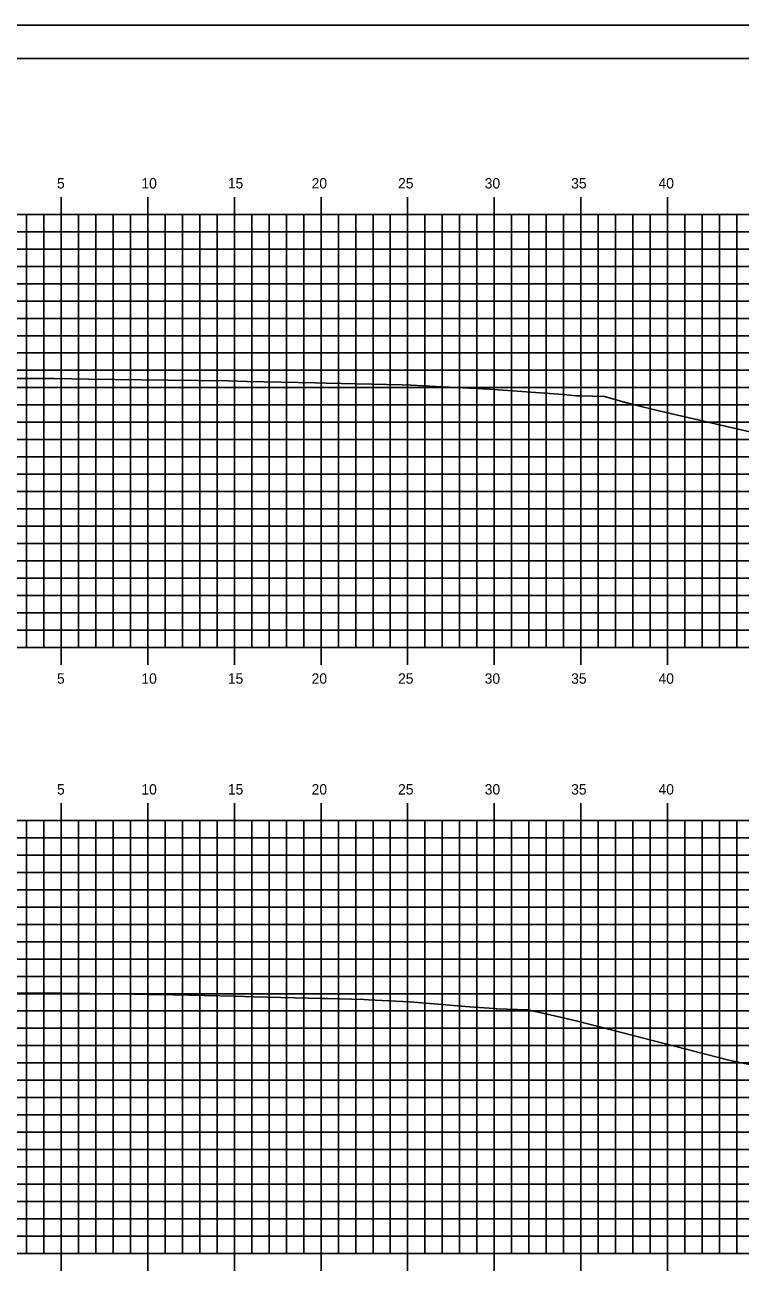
# Model space of a CAD drawing. Extents: x 1168600 to 1177589, y 610178 to 611246.
# Drawn here: x 1171862 to 1171903.3, y 610938.3 to 611010.5 of the extents above; entities that cross this region are included whole.
import ezdxf

# ---------------------------------------------------------------- set-up
doc = ezdxf.new("R2010")
doc.units = 0
for name, color, linetype in [('_Construction', 7, 'Continuous'), ('_Station Equation', 7, 'Continuous'), ('H_V ANNOTATION', 7, 'Continuous'), ('MAJOR', 7, 'Continuous'), ('MINOR', 7, 'Continuous')]:
    doc.layers.add(name, color=color, linetype=linetype)

msp = doc.modelspace()

# ---------------------------------------------------------------- linework, layer by layer
at = {"layer": '_Construction'}
msp.add_line((1171944.045, 611008.596), (1171784.045, 611008.596), dxfattribs=at)
msp.add_lwpolyline([(1171775.952, 610900.537), (1171945.952, 610900.537), (1171945.952, 611010.537), (1171775.952, 611010.537)], close=True, dxfattribs=at)
at = {"layer": '_Station Equation'}
for points in [[(1171861.198, 610990.122), (1171863.635, 610990.117), (1171865.634, 610990.091), (1171868.66, 610990.053), (1171870.204, 610990.031), (1171873.685, 610989.981), (1171874.774, 610989.958), (1171878.71, 610989.873), (1171879.342, 610989.858), (1171883.734, 610989.752), (1171884.235, 610989.742), (1171884.251, 610989.742), (1171885.671, 610989.67), (1171888.759, 610989.513), (1171893.05, 610989.189), (1171893.784, 610989.131), (1171894.032, 610989.124), (1171895.416, 610989.077), (1171896.361, 610988.817), (1171896.417, 610988.801), (1171897.151, 610988.601), (1171898.468, 610988.281), (1171907.628, 610986.166)], [(1171861.199, 610990.122), (1171863.635, 610990.117), (1171865.634, 610990.092), (1171868.66, 610990.053), (1171870.204, 610990.031), (1171873.685, 610989.981), (1171874.773, 610989.958), (1171878.71, 610989.873), (1171879.342, 610989.858), (1171883.734, 610989.752), (1171884.235, 610989.742), (1171884.251, 610989.742), (1171885.662, 610989.67), (1171888.759, 610989.513), (1171893.049, 610989.189), (1171893.784, 610989.131), (1171894.032, 610989.124), (1171895.416, 610989.077), (1171896.361, 610988.817), (1171896.417, 610988.801), (1171897.152, 610988.601), (1171898.468, 610988.281), (1171907.628, 610986.166)], [(1171859.649, 610954.616), (1171864.065, 610954.632), (1171867.386, 610954.579), (1171869.082, 610954.552), (1171870.517, 610954.522), (1171874.099, 610954.444), (1171875.146, 610954.418), (1171879.117, 610954.319), (1171879.417, 610954.311), (1171881.509, 610954.253), (1171881.785, 610954.239), (1171884.134, 610954.119), (1171884.403, 610954.098), (1171887.608, 610953.844), (1171889.033, 610953.731), (1171889.152, 610953.722), (1171889.192, 610953.72), (1171891.007, 610953.655), (1171891.407, 610953.565), (1171892.446, 610953.336), (1171892.524, 610953.323), (1171893.85, 610952.999), (1171902.591, 610950.76), (1171904.864, 610950.277)], [(1171859.65, 610954.616), (1171864.065, 610954.632), (1171867.385, 610954.579), (1171869.082, 610954.552), (1171870.517, 610954.522), (1171874.099, 610954.444), (1171875.146, 610954.418), (1171879.117, 610954.319), (1171879.417, 610954.311), (1171881.509, 610954.253), (1171881.785, 610954.239), (1171884.134, 610954.119), (1171884.404, 610954.098), (1171887.618, 610953.843), (1171889.034, 610953.731), (1171889.152, 610953.722), (1171889.192, 610953.72), (1171891.007, 610953.655), (1171891.407, 610953.565), (1171892.445, 610953.336), (1171892.523, 610953.323), (1171893.85, 610952.999), (1171902.591, 610950.76), (1171904.864, 610950.277)]]:
    msp.add_lwpolyline(points, dxfattribs=at)
at = {"layer": 'MAJOR'}
for p, q in [((1171864.045, 611000.598), (1171864.045, 610999.596)), ((1171869.045, 611000.598), (1171869.045, 610999.596)), ((1171874.045, 611000.598), (1171874.045, 610999.596)), ((1171879.045, 611000.598), (1171879.045, 610999.596)), ((1171884.045, 611000.598), (1171884.045, 610999.596)), ((1171889.045, 611000.598), (1171889.045, 610999.596)), ((1171894.045, 611000.598), (1171894.045, 610999.596)), ((1171899.045, 611000.598), (1171899.045, 610999.596)), ((1171789.045, 610999.596), (1171929.045, 610999.596)), ((1171789.045, 610999.596), (1171929.045, 610999.596)), ((1171864.045, 610974.596), (1171864.045, 610999.596)), ((1171869.045, 610974.596), (1171869.045, 610999.596)), ((1171874.045, 610974.596), (1171874.045, 610999.596)), ((1171879.045, 610974.596), (1171879.045, 610999.596)), ((1171884.045, 610974.596), (1171884.045, 610999.596)), ((1171889.045, 610974.596), (1171889.045, 610999.596)), ((1171894.045, 610974.596), (1171894.045, 610999.596)), ((1171899.045, 610974.596), (1171899.045, 610999.596)), ((1171789.045, 610994.596), (1171929.045, 610994.596)), ((1171789.045, 610989.596), (1171929.045, 610989.596)), ((1171789.045, 610984.596), (1171929.045, 610984.596)), ((1171789.045, 610979.596), (1171929.045, 610979.596)), ((1171789.045, 610974.596), (1171929.045, 610974.596)), ((1171789.045, 610974.596), (1171929.045, 610974.596)), ((1171864.045, 610973.594), (1171864.045, 610974.596)), ((1171869.045, 610973.594), (1171869.045, 610974.596)), ((1171874.045, 610973.594), (1171874.045, 610974.596)), ((1171879.045, 610973.594), (1171879.045, 610974.596)), ((1171884.045, 610973.594), (1171884.045, 610974.596)), ((1171889.045, 610973.594), (1171889.045, 610974.596)), ((1171894.045, 610973.594), (1171894.045, 610974.596)), ((1171899.045, 610973.594), (1171899.045, 610974.596)), ((1171864.045, 610965.598), (1171864.045, 610964.596)), ((1171869.045, 610965.598), (1171869.045, 610964.596)), ((1171874.045, 610965.598), (1171874.045, 610964.596)), ((1171879.045, 610965.598), (1171879.045, 610964.596)), ((1171884.045, 610965.598), (1171884.045, 610964.596)), ((1171889.045, 610965.598), (1171889.045, 610964.596)), ((1171894.045, 610965.598), (1171894.045, 610964.596)), ((1171899.045, 610965.598), (1171899.045, 610964.596)), ((1171789.045, 610964.596), (1171929.045, 610964.596)), ((1171789.045, 610964.596), (1171929.045, 610964.596)), ((1171864.045, 610939.596), (1171864.045, 610964.596)), ((1171869.045, 610939.596), (1171869.045, 610964.596)), ((1171874.045, 610939.596), (1171874.045, 610964.596)), ((1171879.045, 610939.596), (1171879.045, 610964.596)), ((1171884.045, 610939.596), (1171884.045, 610964.596)), ((1171889.045, 610939.596), (1171889.045, 610964.596)), ((1171894.045, 610939.596), (1171894.045, 610964.596)), ((1171899.045, 610939.596), (1171899.045, 610964.596)), ((1171789.045, 610959.596), (1171929.045, 610959.596)), ((1171789.045, 610954.596), (1171929.045, 610954.596)), ((1171789.045, 610949.596), (1171929.045, 610949.596)), ((1171789.045, 610944.596), (1171929.045, 610944.596)), ((1171789.045, 610939.596), (1171929.045, 610939.596)), ((1171789.045, 610939.596), (1171929.045, 610939.596)), ((1171864.045, 610938.594), (1171864.045, 610939.596)), ((1171869.045, 610938.594), (1171869.045, 610939.596)), ((1171874.045, 610938.594), (1171874.045, 610939.596)), ((1171879.045, 610938.594), (1171879.045, 610939.596)), ((1171884.045, 610938.594), (1171884.045, 610939.596)), ((1171889.045, 610938.594), (1171889.045, 610939.596)), ((1171894.045, 610938.594), (1171894.045, 610939.596)), ((1171899.045, 610938.594), (1171899.045, 610939.596))]:
    msp.add_line(p, q, dxfattribs=at)
at = {"layer": 'MINOR'}
for p, q in [((1171862.045, 610974.596), (1171862.045, 610999.596)), ((1171863.045, 610974.596), (1171863.045, 610999.596)), ((1171865.045, 610974.596), (1171865.045, 610999.596)), ((1171866.045, 610974.596), (1171866.045, 610999.596)), ((1171867.045, 610974.596), (1171867.045, 610999.596)), ((1171868.045, 610974.596), (1171868.045, 610999.596)), ((1171870.045, 610974.596), (1171870.045, 610999.596)), ((1171871.045, 610974.596), (1171871.045, 610999.596)), ((1171872.045, 610974.596), (1171872.045, 610999.596)), ((1171873.045, 610974.596), (1171873.045, 610999.596)), ((1171875.045, 610974.596), (1171875.045, 610999.596)), ((1171876.045, 610974.596), (1171876.045, 610999.596)), ((1171877.045, 610974.596), (1171877.045, 610999.596)), ((1171878.045, 610974.596), (1171878.045, 610999.596)), ((1171880.045, 610974.596), (1171880.045, 610999.596)), ((1171881.045, 610974.596), (1171881.045, 610999.596)), ((1171882.045, 610974.596), (1171882.045, 610999.596)), ((1171883.045, 610974.596), (1171883.045, 610999.596)), ((1171885.045, 610974.596), (1171885.045, 610999.596)), ((1171886.045, 610974.596), (1171886.045, 610999.596)), ((1171887.045, 610974.596), (1171887.045, 610999.596)), ((1171888.045, 610974.596), (1171888.045, 610999.596)), ((1171890.045, 610974.596), (1171890.045, 610999.596)), ((1171891.045, 610974.596), (1171891.045, 610999.596)), ((1171892.045, 610974.596), (1171892.045, 610999.596)), ((1171893.045, 610974.596), (1171893.045, 610999.596)), ((1171895.045, 610974.596), (1171895.045, 610999.596)), ((1171896.045, 610974.596), (1171896.045, 610999.596)), ((1171897.045, 610974.596), (1171897.045, 610999.596)), ((1171898.045, 610974.596), (1171898.045, 610999.596)), ((1171900.045, 610974.596), (1171900.045, 610999.596)), ((1171901.045, 610974.596), (1171901.045, 610999.596)), ((1171902.045, 610974.596), (1171902.045, 610999.596)), ((1171903.045, 610974.596), (1171903.045, 610999.596)), ((1171789.045, 610998.596), (1171929.045, 610998.596)), ((1171789.045, 610997.596), (1171929.045, 610997.596)), ((1171789.045, 610996.596), (1171929.045, 610996.596)), ((1171789.045, 610995.596), (1171929.045, 610995.596)), ((1171789.045, 610993.596), (1171929.045, 610993.596)), ((1171789.045, 610992.596), (1171929.045, 610992.596)), ((1171789.045, 610991.596), (1171929.045, 610991.596)), ((1171789.045, 610990.596), (1171929.045, 610990.596)), ((1171789.045, 610988.596), (1171929.045, 610988.596)), ((1171789.045, 610987.596), (1171929.045, 610987.596)), ((1171789.045, 610986.596), (1171929.045, 610986.596)), ((1171789.045, 610985.596), (1171929.045, 610985.596)), ((1171789.045, 610983.596), (1171929.045, 610983.596)), ((1171789.045, 610982.596), (1171929.045, 610982.596)), ((1171789.045, 610981.596), (1171929.045, 610981.596)), ((1171789.045, 610980.596), (1171929.045, 610980.596)), ((1171789.045, 610978.596), (1171929.045, 610978.596)), ((1171789.045, 610977.596), (1171929.045, 610977.596)), ((1171789.045, 610976.596), (1171929.045, 610976.596)), ((1171789.045, 610975.596), (1171929.045, 610975.596)), ((1171862.045, 610939.596), (1171862.045, 610964.596)), ((1171863.045, 610939.596), (1171863.045, 610964.596)), ((1171865.045, 610939.596), (1171865.045, 610964.596)), ((1171866.045, 610939.596), (1171866.045, 610964.596)), ((1171867.045, 610939.596), (1171867.045, 610964.596)), ((1171868.045, 610939.596), (1171868.045, 610964.596)), ((1171870.045, 610939.596), (1171870.045, 610964.596)), ((1171871.045, 610939.596), (1171871.045, 610964.596)), ((1171872.045, 610939.596), (1171872.045, 610964.596)), ((1171873.045, 610939.596), (1171873.045, 610964.596)), ((1171875.045, 610939.596), (1171875.045, 610964.596)), ((1171876.045, 610939.596), (1171876.045, 610964.596)), ((1171877.045, 610939.596), (1171877.045, 610964.596)), ((1171878.045, 610939.596), (1171878.045, 610964.596)), ((1171880.045, 610939.596), (1171880.045, 610964.596)), ((1171881.045, 610939.596), (1171881.045, 610964.596)), ((1171882.045, 610939.596), (1171882.045, 610964.596)), ((1171883.045, 610939.596), (1171883.045, 610964.596)), ((1171885.045, 610939.596), (1171885.045, 610964.596)), ((1171886.045, 610939.596), (1171886.045, 610964.596)), ((1171887.045, 610939.596), (1171887.045, 610964.596)), ((1171888.045, 610939.596), (1171888.045, 610964.596)), ((1171890.045, 610939.596), (1171890.045, 610964.596)), ((1171891.045, 610939.596), (1171891.045, 610964.596)), ((1171892.045, 610939.596), (1171892.045, 610964.596)), ((1171893.045, 610939.596), (1171893.045, 610964.596)), ((1171895.045, 610939.596), (1171895.045, 610964.596)), ((1171896.045, 610939.596), (1171896.045, 610964.596)), ((1171897.045, 610939.596), (1171897.045, 610964.596)), ((1171898.045, 610939.596), (1171898.045, 610964.596)), ((1171900.045, 610939.596), (1171900.045, 610964.596)), ((1171901.045, 610939.596), (1171901.045, 610964.596)), ((1171902.045, 610939.596), (1171902.045, 610964.596)), ((1171903.045, 610939.596), (1171903.045, 610964.596)), ((1171789.045, 610963.596), (1171929.045, 610963.596)), ((1171789.045, 610962.596), (1171929.045, 610962.596)), ((1171789.045, 610961.596), (1171929.045, 610961.596)), ((1171789.045, 610960.596), (1171929.045, 610960.596)), ((1171789.045, 610958.596), (1171929.045, 610958.596)), ((1171789.045, 610957.596), (1171929.045, 610957.596)), ((1171789.045, 610956.596), (1171929.045, 610956.596)), ((1171789.045, 610955.596), (1171929.045, 610955.596)), ((1171789.045, 610953.596), (1171929.045, 610953.596)), ((1171789.045, 610952.596), (1171929.045, 610952.596)), ((1171789.045, 610951.596), (1171929.045, 610951.596)), ((1171789.045, 610950.596), (1171929.045, 610950.596)), ((1171789.045, 610948.596), (1171929.045, 610948.596)), ((1171789.045, 610947.596), (1171929.045, 610947.596)), ((1171789.045, 610946.596), (1171929.045, 610946.596)), ((1171789.045, 610945.596), (1171929.045, 610945.596)), ((1171789.045, 610943.596), (1171929.045, 610943.596)), ((1171789.045, 610942.596), (1171929.045, 610942.596)), ((1171789.045, 610941.596), (1171929.045, 610941.596)), ((1171789.045, 610940.596), (1171929.045, 610940.596))]:
    msp.add_line(p, q, dxfattribs=at)

# ---------------------------------------------------------------- texts
at = {"layer": 'H_V ANNOTATION'}
for s, p in [('5', (1171863.796, 611001.096)), ('10', (1171868.67, 611001.096)), ('15', (1171873.662, 611001.096)), ('20', (1171878.499, 611001.096)), ('25', (1171883.491, 611001.096)), ('30', (1171888.494, 611001.096)), ('35', (1171893.486, 611001.096)), ('40', (1171898.531, 611001.096)), ('10', (1171868.67, 610972.496)), ('20', (1171878.499, 610972.496)), ('25', (1171883.491, 610972.496)), ('30', (1171888.494, 610972.496)), ('35', (1171893.486, 610972.496)), ('40', (1171898.531, 610972.496)), ('5', (1171863.796, 610972.496)), ('15', (1171873.662, 610972.496)), ('5', (1171863.796, 610966.096)), ('10', (1171868.67, 610966.096)), ('15', (1171873.662, 610966.096)), ('20', (1171878.499, 610966.096)), ('25', (1171883.491, 610966.096)), ('30', (1171888.494, 610966.096)), ('35', (1171893.486, 610966.096)), ('40', (1171898.531, 610966.096))]:
    msp.add_text(s, height=0.6, dxfattribs=at).set_placement(p)

doc.saveas('drawing.dxf')
